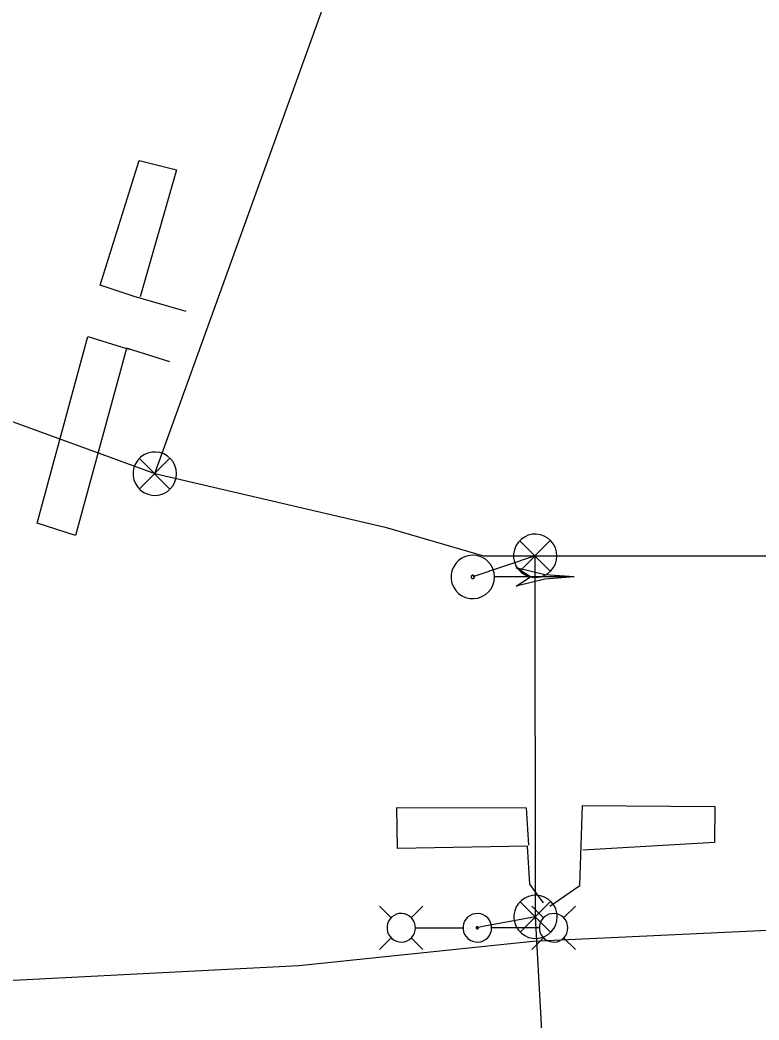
# Model space of a CAD drawing. Extents: x 600849 to 606371, y 330010 to 403088.
# Drawn here: x 603030.9 to 603143.3, y 402260.1 to 402412.2 of the extents above; entities that cross this region are included whole.
import ezdxf

# ---------------------------------------------------------------- set-up
doc = ezdxf.new("R2010")
doc.units = 0
for name, color, linetype in [('E_LTG', 7, 'Continuous'), ('E_LTG_CID', 7, 'Continuous'), ('E_SIG', 7, 'Continuous'), ('E_SIG_Conduit', 7, 'Continuous'), ('E_SIG_Loops', 7, 'Continuous'), ('E_UTL_E_UG', 7, 'Continuous')]:
    doc.layers.add(name, color=color, linetype=linetype)

msp = doc.modelspace()

# ---------------------------------------------------------------- linework, layer by layer
at = {"layer": 'E_LTG'}
for points in [[(603087.36, 402275.66), (603085.59, 402277.44)], [(603091.06, 402274.14), (603091.02, 402274.55), (603090.91, 402274.95), (603090.72, 402275.32), (603090.46, 402275.64), (603090.15, 402275.91), (603089.79, 402276.12), (603089.4, 402276.26), (603088.99, 402276.31), (603088.58, 402276.3), (603088.18, 402276.2), (603087.8, 402276.03), (603087.46, 402275.79), (603087.18, 402275.49), (603086.95, 402275.14), (603086.8, 402274.75), (603086.72, 402274.35), (603086.72, 402273.93), (603086.8, 402273.53), (603086.95, 402273.14), (603087.18, 402272.8), (603087.46, 402272.5), (603087.8, 402272.26), (603088.18, 402272.09), (603088.58, 402271.99), (603088.99, 402271.97), (603089.4, 402272.03), (603089.79, 402272.16), (603090.15, 402272.37), (603090.46, 402272.64), (603090.72, 402272.97), (603090.91, 402273.33), (603091.02, 402273.73), (603091.06, 402274.14)], [(603090.41, 402275.66), (603092.19, 402277.44)], [(603102.63, 402274.14), (603102.59, 402274.55), (603102.47, 402274.95), (603102.28, 402275.32), (603102.03, 402275.64), (603101.71, 402275.91), (603101.36, 402276.12), (603100.97, 402276.26), (603100.56, 402276.31), (603100.14, 402276.29), (603099.74, 402276.2), (603099.36, 402276.03), (603099.03, 402275.79), (603098.74, 402275.49), (603098.52, 402275.14), (603098.37, 402274.75), (603098.29, 402274.35), (603098.29, 402273.93), (603098.37, 402273.53), (603098.52, 402273.14), (603098.74, 402272.8), (603099.03, 402272.5), (603099.36, 402272.26), (603099.74, 402272.09), (603100.14, 402271.99), (603100.56, 402271.97), (603100.97, 402272.03), (603101.36, 402272.16), (603101.71, 402272.37), (603102.03, 402272.64), (603102.28, 402272.97), (603102.47, 402273.33), (603102.59, 402273.73), (603102.63, 402274.14)], [(603110.53, 402275.67), (603108.76, 402277.44)], [(603114.23, 402274.14), (603114.19, 402274.55), (603114.07, 402274.95), (603113.89, 402275.32), (603113.63, 402275.64), (603113.32, 402275.91), (603112.96, 402276.12), (603112.57, 402276.26), (603112.16, 402276.31), (603111.75, 402276.29), (603111.34, 402276.2), (603110.97, 402276.03), (603110.63, 402275.79), (603110.35, 402275.49), (603110.12, 402275.14), (603109.97, 402274.75), (603109.89, 402274.35), (603109.89, 402273.93), (603109.97, 402273.53), (603110.12, 402273.14), (603110.35, 402272.8), (603110.63, 402272.5), (603110.97, 402272.26), (603111.34, 402272.09), (603111.75, 402271.99), (603112.16, 402271.97), (603112.57, 402272.03), (603112.96, 402272.16), (603113.32, 402272.37), (603113.63, 402272.64), (603113.89, 402272.97), (603114.07, 402273.33), (603114.19, 402273.73), (603114.23, 402274.14)], [(603113.58, 402275.67), (603115.36, 402277.44)], [(603091.1, 402274.14), (603098.28, 402274.14)], [(603100.62, 402274.14), (603100.62, 402274.17), (603100.61, 402274.2), (603100.59, 402274.23), (603100.57, 402274.26), (603100.55, 402274.28), (603100.52, 402274.29), (603100.49, 402274.3), (603100.46, 402274.31), (603100.43, 402274.31), (603100.4, 402274.3), (603100.37, 402274.29), (603100.34, 402274.27), (603100.32, 402274.24), (603100.3, 402274.22), (603100.29, 402274.19), (603100.29, 402274.16), (603100.29, 402274.13), (603100.29, 402274.09), (603100.3, 402274.07), (603100.32, 402274.04), (603100.34, 402274.02), (603100.37, 402274), (603100.4, 402273.98), (603100.43, 402273.98), (603100.46, 402273.98), (603100.49, 402273.98), (603100.52, 402273.99), (603100.55, 402274.01), (603100.57, 402274.03), (603100.59, 402274.05), (603100.61, 402274.08), (603100.62, 402274.11), (603100.62, 402274.14)], [(603109.84, 402274.14), (603102.67, 402274.14)], [(603087.36, 402272.62), (603085.59, 402270.84)], [(603090.41, 402272.62), (603092.19, 402270.84)], [(603110.53, 402272.62), (603108.76, 402270.84)], [(603113.58, 402272.62), (603115.36, 402270.84)]]:
    msp.add_lwpolyline(points, dxfattribs=at)
at = {"layer": 'E_LTG_CID'}
for points in [[(603109.26, 402330.72), (603189.25, 402330.72), (603273.01, 402332.43), (603420.56, 402335.18)], [(602737.36, 402264.21), (602741.56, 402272.78), (602743.61, 402271.7), (602749.4, 402264.91), (602763.84, 402263.47), (602813.45, 402265.08), (602855.18, 402266.55), (602862.91, 402274.8), (602872.14, 402265.51), (602897.13, 402266.78), (602920.32, 402266.89), (602969.9, 402266.9), (602993.7, 402271.33), (602998.27, 402267.03), (603003.69, 402265.74), (603019.03, 402265.61), (603073.32, 402268.4), (603108.87, 402272.13), (603158.69, 402274.42)]]:
    msp.add_lwpolyline(points, dxfattribs=at)
at = {"layer": 'E_SIG'}
for points in [[(603054.71, 402343.22), (603054.65, 402343.84), (603054.47, 402344.44), (603054.18, 402345), (603053.8, 402345.49), (603053.32, 402345.9), (603052.78, 402346.22), (603052.19, 402346.42), (603051.56, 402346.51), (603050.94, 402346.48), (603050.33, 402346.34), (603049.76, 402346.07), (603049.25, 402345.71), (603048.81, 402345.26), (603048.47, 402344.73), (603048.24, 402344.15), (603048.12, 402343.53), (603048.12, 402342.9), (603048.24, 402342.29), (603048.47, 402341.7), (603048.81, 402341.18), (603049.25, 402340.72), (603049.76, 402340.36), (603050.33, 402340.1), (603050.94, 402339.95), (603051.56, 402339.92), (603052.19, 402340.01), (603052.78, 402340.21), (603053.32, 402340.53), (603053.8, 402340.94), (603054.18, 402341.43), (603054.47, 402341.99), (603054.65, 402342.59), (603054.71, 402343.22)], [(603053.67, 402345.55), (603049.06, 402340.89)], [(603049.06, 402345.5), (603053.71, 402340.85)], [(603112.56, 402330.72), (603112.5, 402331.35), (603112.33, 402331.95), (603112.04, 402332.51), (603111.65, 402333), (603111.18, 402333.41), (603110.63, 402333.72), (603110.04, 402333.93), (603109.42, 402334.02), (603108.79, 402333.99), (603108.18, 402333.84), (603107.61, 402333.58), (603107.1, 402333.22), (603106.67, 402332.76), (603106.33, 402332.23), (603106.1, 402331.65), (603105.98, 402331.04), (603105.98, 402330.41), (603106.1, 402329.79), (603106.33, 402329.21), (603106.67, 402328.68), (603107.1, 402328.23), (603107.61, 402327.86), (603108.18, 402327.6), (603108.79, 402327.46), (603109.42, 402327.43), (603110.04, 402327.52), (603110.63, 402327.72), (603111.18, 402328.03), (603111.65, 402328.45), (603112.04, 402328.94), (603112.33, 402329.5), (603112.5, 402330.1), (603112.56, 402330.72)], [(603111.52, 402333.06), (603106.92, 402328.4)], [(603106.92, 402333.01), (603111.57, 402328.36)], [(603103.06, 402327.51), (603103, 402328.13), (603102.83, 402328.73), (603102.54, 402329.29), (603102.15, 402329.78), (603101.68, 402330.19), (603101.13, 402330.51), (603100.54, 402330.71), (603099.92, 402330.8), (603099.29, 402330.77), (603098.68, 402330.63), (603098.11, 402330.36), (603097.6, 402330), (603097.17, 402329.55), (603096.83, 402329.02), (603096.6, 402328.44), (603096.48, 402327.82), (603096.48, 402327.19), (603096.6, 402326.58), (603096.83, 402325.99), (603097.17, 402325.47), (603097.6, 402325.01), (603098.11, 402324.65), (603098.68, 402324.39), (603099.29, 402324.24), (603099.92, 402324.21), (603100.54, 402324.3), (603101.13, 402324.51), (603101.68, 402324.82), (603102.15, 402325.23), (603102.54, 402325.72), (603102.83, 402326.28), (603103, 402326.88), (603103.06, 402327.51)], [(603115.16, 402327.51), (603110.71, 402327.85), (603106.36, 402328.88)], [(603108.56, 402327.51), (603106.36, 402328.88)], [(603100.02, 402327.51), (603100.01, 402327.55), (603100, 402327.6), (603099.97, 402327.64), (603099.95, 402327.68), (603099.91, 402327.71), (603099.87, 402327.74), (603099.82, 402327.75), (603099.77, 402327.76), (603099.73, 402327.76), (603099.68, 402327.75), (603099.64, 402327.73), (603099.6, 402327.7), (603099.56, 402327.66), (603099.54, 402327.62), (603099.52, 402327.58), (603099.51, 402327.53), (603099.51, 402327.48), (603099.52, 402327.44), (603099.54, 402327.39), (603099.56, 402327.35), (603099.6, 402327.32), (603099.64, 402327.29), (603099.68, 402327.27), (603099.73, 402327.26), (603099.77, 402327.25), (603099.82, 402327.26), (603099.87, 402327.28), (603099.91, 402327.3), (603099.95, 402327.33), (603099.97, 402327.37), (603100, 402327.41), (603100.01, 402327.46), (603100.02, 402327.51)], [(603115.16, 402327.51), (603103.12, 402327.51)], [(603115.16, 402327.51), (603110.71, 402327.16), (603106.36, 402326.13)], [(603106.36, 402326.13), (603108.56, 402327.51)], [(603112.61, 402275.81), (603112.55, 402276.43), (603112.37, 402277.03), (603112.08, 402277.59), (603111.7, 402278.08), (603111.22, 402278.49), (603110.68, 402278.81), (603110.08, 402279.01), (603109.46, 402279.1), (603108.84, 402279.07), (603108.23, 402278.92), (603107.66, 402278.66), (603107.15, 402278.3), (603106.71, 402277.85), (603106.37, 402277.32), (603106.14, 402276.74), (603106.02, 402276.12), (603106.02, 402275.49), (603106.14, 402274.88), (603106.37, 402274.29), (603106.71, 402273.77), (603107.15, 402273.31), (603107.66, 402272.95), (603108.23, 402272.69), (603108.84, 402272.54), (603109.46, 402272.51), (603110.08, 402272.6), (603110.68, 402272.8), (603111.22, 402273.12), (603111.7, 402273.53), (603112.08, 402274.02), (603112.37, 402274.58), (603112.55, 402275.18), (603112.61, 402275.81)], [(603111.57, 402278.14), (603106.96, 402273.48)], [(603106.96, 402278.09), (603111.61, 402273.44)]]:
    msp.add_lwpolyline(points, dxfattribs=at)
at = {"layer": 'E_SIG_Conduit'}
for points in [[(603024.98, 402352.88), (603025.34, 402352.7), (603051.41, 402343.22), (603086.46, 402335.1), (603101.4, 402330.73)], [(603109.26, 402330.72), (603099.76, 402327.51)], [(603101.4, 402330.73), (603109.26, 402330.72)], [(603109.31, 402275.81), (603109.26, 402330.72)], [(603114.55, 402214.66), (603114.76, 402215.59), (603111.37, 402238.51), (603109.31, 402275.81), (603101.31, 402274.36), (603100.45, 402274.14)]]:
    msp.add_lwpolyline(points, dxfattribs=at)
at = {"layer": 'E_SIG_Loops'}
for points in [[(603056.18, 402367.9), (603048.27, 402370.17), (603043.09, 402371.9), (603049.01, 402390.85), (603054.69, 402389.45), (603049.18, 402370.12)], [(603053.71, 402360.24), (603047.13, 402362.31), (603047.13, 402362.28), (603039.36, 402333.81), (603033.54, 402335.7), (603041.22, 402364.08), (603047.13, 402362.28), (603047.51, 402362.17)], [(603110.51, 402277.93), (603108.45, 402280.78), (603108.07, 402286.58), (603088.29, 402286.21), (603088.2, 402292.46), (603107.88, 402292.4), (603108.25, 402286.71)], [(603111.5, 402277.45), (603116.04, 402280.6), (603116.43, 402292.76), (603136.56, 402292.58), (603136.5, 402287.13), (603116.51, 402285.94)]]:
    msp.add_lwpolyline(points, dxfattribs=at)
at = {"layer": 'E_UTL_E_UG'}
msp.add_lwpolyline([(603051.41, 402343.22), (603135.65, 402576.65)], dxfattribs=at)

doc.saveas('drawing.dxf')
